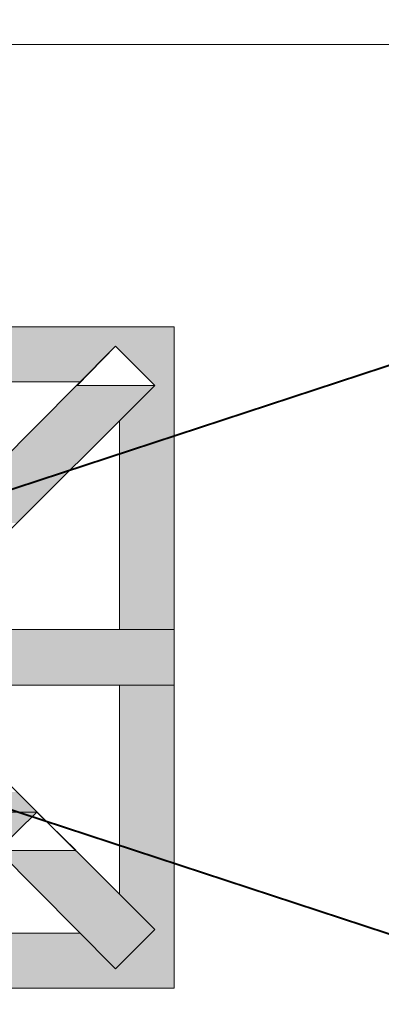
# Model space of a CAD drawing. Extents: x 3940905 to 4145695, y 925352 to 1109797.
# Tile 768 of 1056: x 4038110 to 4038302, y 1099757 to 1100279. Entities that reach past the tile are written whole.
import ezdxf

# ---------------------------------------------------------------- set-up
doc = ezdxf.new("R2010")
doc.units = 0
doc.header["$LTSCALE"] = 750
doc.header["$MEASUREMENT"] = 0
doc.linetypes.add('DASHED', pattern=[0.75, 0.5, -0.25])
doc.layers.add('CKD Equipments', color=252, linetype='CONTINUOUS', lineweight=0)
doc.layers.add('CKD-Hood', color=1, linetype='CONTINUOUS')

msp = doc.modelspace()

# ---------------------------------------------------------------- hatches: boundary and pattern name
at = {"layer": 'CKD Equipments', "true_color": 0xffffff}
h = msp.add_hatch(color=7, dxfattribs=at)
h.paths.add_polyline_path([(4038031.97, 1100105.87), (4038192.25, 1100116.04), (4038031.97, 1100116.04)])
h.paths.add_polyline_path([(4038192.25, 1100105.87), (4038031.97, 1100105.87), (4038192.25, 1100116.04)])
h = msp.add_hatch(color=7, dxfattribs=at)
h.paths.add_polyline_path([(4038031.97, 1100087.04), (4038161.21, 1100105.87), (4038031.97, 1100105.87)])
h.paths.add_polyline_path([(4038142.38, 1100087.04), (4038031.97, 1100087.04), (4038161.21, 1100105.87)])
h = msp.add_hatch(color=7, dxfattribs=at)
h.paths.add_polyline_path([(4038182.07, 1100085.01), (4038192.25, 1100105.87), (4038161.21, 1100105.87)])
h.paths.add_polyline_path([(4038192.25, 1100085.01), (4038182.07, 1100085.01), (4038192.25, 1100105.87)])
at = {"layer": 'CKD Equipments', "true_color": 0x808080}
h = msp.add_hatch(color=8, dxfattribs=at)
h.paths.add_polyline_path([(4038098.62, 1100043.28), (4038182.07, 1100085.01), (4038140.86, 1100085.01)])
h.paths.add_polyline_path([(4038140.35, 1100043.28), (4038098.62, 1100043.28), (4038182.07, 1100085.01)])
at = {"layer": 'CKD Equipments', "true_color": 0xffffff}
h = msp.add_hatch(color=7, dxfattribs=at)
h.paths.add_polyline_path([(4038163.24, 1100066.18), (4038192.25, 1100085.01), (4038182.07, 1100085.01)])
h.paths.add_polyline_path([(4038192.25, 1100066.18), (4038163.24, 1100066.18), (4038192.25, 1100085.01)])
h = msp.add_hatch(color=7, dxfattribs=at)
h.paths.add_polyline_path([(4038163.24, 1099955.77), (4038192.25, 1100066.18), (4038163.24, 1100066.18)])
h.paths.add_polyline_path([(4038192.25, 1099955.77), (4038163.24, 1099955.77), (4038192.25, 1100066.18)])
at = {"layer": 'CKD Equipments', "true_color": 0xff0000}
h = msp.add_hatch(color=1, dxfattribs=at)
h.paths.add_polyline_path([(4038119.49, 1100022.93), (4038078.27, 1100022.93), (4038098.62, 1100043.28)])
h.paths.add_polyline_path([(4038068.1, 1100012.25), (4038119.49, 1100022.93), (4038078.27, 1100022.93)])
h.paths.add_polyline_path([(4038109.31, 1100012.25), (4038068.1, 1100012.25), (4038119.49, 1100022.93)])
at = {"layer": 'CKD Equipments', "true_color": 0x808080}
h = msp.add_hatch(color=8, dxfattribs=at)
h.paths.add_polyline_path([(4038119.49, 1100022.93), (4038140.35, 1100043.28), (4038098.62, 1100043.28)])
h.paths.add_polyline_path([(4038140.35, 1100043.28), (4038119.49, 1100022.93)], flags=16)
at = {"layer": 'CKD Equipments', "true_color": 0xff0000}
h = msp.add_hatch(color=1, dxfattribs=at)
h.paths.add_polyline_path([(4038088.45, 1099926.26), (4038140.35, 1099955.77), (4038088.45, 1099955.77)])
h.paths.add_polyline_path([(4038140.35, 1099926.26), (4038088.45, 1099926.26), (4038140.35, 1099955.77)])
at = {"layer": 'CKD Equipments', "true_color": 0x808080}
h = msp.add_hatch(color=8, dxfattribs=at)
h.paths.add_polyline_path([(4038140.35, 1099926.26), (4038192.25, 1099955.77), (4038140.35, 1099955.77)])
h.paths.add_polyline_path([(4038192.25, 1099926.26), (4038140.35, 1099926.26), (4038192.25, 1099955.77)])
at = {"layer": 'CKD Equipments', "true_color": 0xffffff}
h = msp.add_hatch(color=7, dxfattribs=at)
h.paths.add_polyline_path([(4038163.24, 1099815.84), (4038192.25, 1099926.26), (4038163.24, 1099926.26)])
h.paths.add_polyline_path([(4038192.25, 1099815.84), (4038163.24, 1099815.84), (4038192.25, 1099926.26)])
at = {"layer": 'CKD Equipments', "true_color": 0xff0000}
h = msp.add_hatch(color=1, dxfattribs=at)
h.paths.add_polyline_path([(4038078.27, 1099859.09), (4038109.31, 1099869.78), (4038068.1, 1099869.78)])
h.paths.add_polyline_path([(4038119.49, 1099859.09), (4038078.27, 1099859.09), (4038109.31, 1099869.78)])
at = {"layer": 'CKD Equipments', "true_color": 0x808080}
h = msp.add_hatch(color=8, dxfattribs=at)
h.paths.add_polyline_path([(4038140.86, 1099797.02), (4038140.35, 1099838.74), (4038098.62, 1099838.74)])
h.paths.add_polyline_path([(4038182.07, 1099797.02), (4038140.86, 1099797.02), (4038140.35, 1099838.74)])
at = {"layer": 'CKD Equipments', "true_color": 0xffffff}
h = msp.add_hatch(color=7, dxfattribs=at)
h.paths.add_polyline_path([(4038182.07, 1099797.02), (4038192.25, 1099815.84), (4038163.24, 1099815.84)])
h.paths.add_polyline_path([(4038192.25, 1099797.02), (4038182.07, 1099797.02), (4038192.25, 1099815.84)])
at = {"layer": 'CKD Equipments', "true_color": 0x808080}
h = msp.add_hatch(color=8, dxfattribs=at)
h.paths.add_polyline_path([(4038161.21, 1099776.16), (4038182.07, 1099797.02), (4038140.86, 1099797.02)])
h.paths.add_polyline_path([(4038182.07, 1099797.02), (4038161.21, 1099776.16)], flags=16)
at = {"layer": 'CKD Equipments', "true_color": 0xffffff}
h = msp.add_hatch(color=7, dxfattribs=at)
h.paths.add_polyline_path([(4038180.54, 1099794.98), (4038192.25, 1099797.02), (4038182.07, 1099797.02)])
h.paths.add_polyline_path([(4038192.25, 1099794.98), (4038180.54, 1099794.98), (4038192.25, 1099797.02)])
h = msp.add_hatch(color=7, dxfattribs=at)
h.paths.add_polyline_path([(4038031.97, 1099776.16), (4038142.38, 1099794.98), (4038031.97, 1099794.98)])
h.paths.add_polyline_path([(4038161.21, 1099776.16), (4038031.97, 1099776.16), (4038142.38, 1099794.98)])
h = msp.add_hatch(color=7, dxfattribs=at)
h.paths.add_polyline_path([(4038161.21, 1099776.16), (4038192.25, 1099794.98), (4038180.54, 1099794.98)])
h.paths.add_polyline_path([(4038192.25, 1099776.16), (4038161.21, 1099776.16), (4038192.25, 1099794.98)])
h = msp.add_hatch(color=7, dxfattribs=at)
h.paths.add_polyline_path([(4038031.97, 1099765.98), (4038192.25, 1099776.16), (4038031.97, 1099776.16)])
h.paths.add_polyline_path([(4038192.25, 1099765.98), (4038031.97, 1099765.98), (4038192.25, 1099776.16)])

# ---------------------------------------------------------------- linework, layer by layer
at = {"layer": 'CKD Equipments', "color": 252, "true_color": 0x989898}
msp.add_line((4039281.57, 1100265.63, -7.61), (4037731.73, 1100265.63, -7.61), dxfattribs=at)
at = {"layer": 'CKD Equipments', "color": 8, "true_color": 0x808080}
for p, q in [((4037842.18, 1100116.04, -7.61), (4038192.25, 1100116.04, -7.61)), ((4038192.25, 1100116.04, -7.61), (4038192.25, 1099765.98, -7.61)), ((4038068.1, 1100012.25, -7.61), (4038161.21, 1100105.87, -7.61)), ((4038161.21, 1100105.87, -7.61), (4038140.86, 1100085.01, -7.61)), ((4038140.86, 1100085.01, -7.61), (4038161.21, 1100105.87, -7.61)), ((4038161.21, 1100105.87, -7.61), (4038140.86, 1100085.01, -7.61)), ((4038182.07, 1100085.01, -7.61), (4038161.21, 1100105.87, -7.61)), ((4038161.21, 1100105.87, -7.61), (4038161.21, 1100105.87, -7.61)), ((4038182.07, 1100085.01, -7.61), (4038161.21, 1100105.87, -7.61)), ((4038161.21, 1100105.87, -7.61), (4038161.21, 1100105.87, -7.61)), ((4038031.97, 1100087.04, -7.61), (4038142.38, 1100087.04, -7.61)), ((4038088.45, 1099991.89, -7.61), (4038182.07, 1100085.01, -7.61)), ((4038140.86, 1100085.01, -7.61), (4038182.07, 1100085.01, -7.61)), ((4038163.24, 1100066.18, -7.61), (4038163.24, 1099955.77, -7.61)), ((4038192.25, 1099955.77, -7.61), (4038088.45, 1099955.77, -7.61)), ((4038192.25, 1099926.26, -7.61), (4038192.25, 1099955.77, -7.61)), ((4038088.45, 1099926.26, -7.61), (4038192.25, 1099926.26, -7.61)), ((4038163.24, 1099926.26, -7.61), (4038163.24, 1099815.84, -7.61)), ((4038088.45, 1099890.13, -7.61), (4038182.07, 1099797.02, -7.61)), ((4038068.1, 1099869.78, -7.61), (4038161.21, 1099776.16, -7.61)), ((4038119.49, 1099859.09, -7.61), (4038098.62, 1099838.74, -7.61)), ((4038098.62, 1099838.74, -7.61), (4038119.49, 1099859.09, -7.61)), ((4038119.49, 1099859.09, -7.61), (4038098.62, 1099838.74, -7.61)), ((4038119.49, 1099859.09, -7.61), (4038119.49, 1099859.09, -7.61)), ((4038140.35, 1099838.74, -7.61), (4038119.49, 1099859.09, -7.61)), ((4038119.49, 1099859.09, -7.61), (4038119.49, 1099859.09, -7.61)), ((4038098.62, 1099838.74, -7.61), (4038140.35, 1099838.74, -7.61)), ((4038182.07, 1099797.02, -7.61), (4038161.21, 1099776.16, -7.61)), ((4038142.38, 1099794.98, -7.61), (4038031.97, 1099794.98, -7.61)), ((4038031.97, 1099794.98, -7.61), (4038142.38, 1099794.98, -7.61)), ((4038192.25, 1099765.98, -7.61), (4037842.18, 1099765.98, -7.61))]:
    msp.add_line(p, q, dxfattribs=at)
at = {"layer": 'CKD Equipments', "color": 1, "true_color": 0xff0000}
for p, q in [((4038119.49, 1099859.09, -7.61), (4038078.27, 1099859.09, -7.61)), ((4038098.62, 1099838.74, -7.61), (4038119.49, 1099859.09, -7.61))]:
    msp.add_line(p, q, dxfattribs=at)
msp.add_solid([(4038098.62, 1099838.74, -7.61), (4038119.49, 1099859.09, -7.61), (4038078.27, 1099859.09, -7.61)], dxfattribs=at)
at = {"layer": 'CKD-Hood', "linetype": 'DASHED', "const_width": 1, "elevation": -7.61}
msp.add_lwpolyline([(4036247.48, 1100470.14), (4039447.48, 1100470.14), (4039447.48, 1099420.14), (4036247.48, 1099420.14), (4036247.48, 1100470.14), (4039447.48, 1099420.14), (4036247.48, 1099420.14), (4039447.48, 1100470.14)], dxfattribs=at)

doc.saveas('drawing.dxf')
